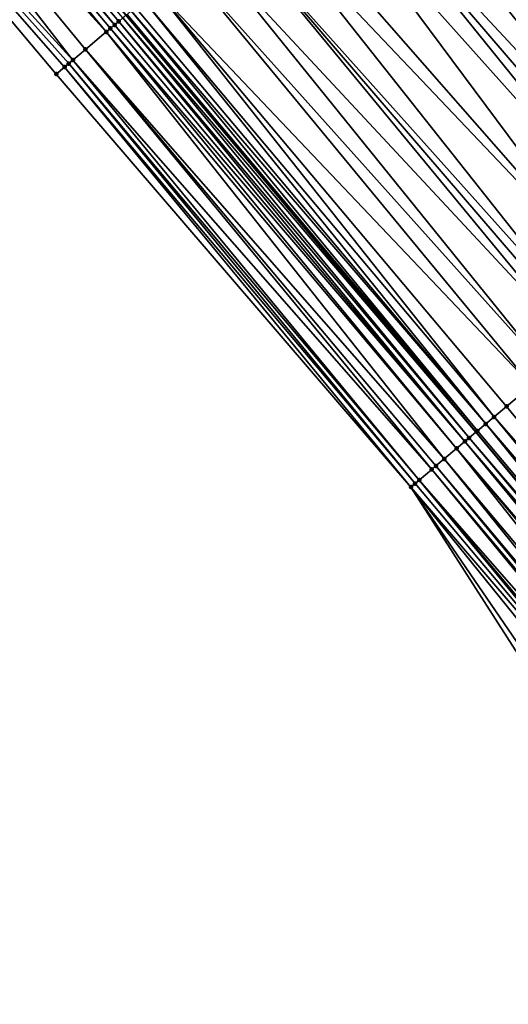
# Model space of a CAD drawing. Header units: feet. Extents: x 2004186 to 2014793, y 836912 to 864902.
# Tile 430 of 656: x 2008391 to 2008409, y 850755 to 850792. Entities that reach past the tile are written whole.
import ezdxf

# ---------------------------------------------------------------- set-up
doc = ezdxf.new("R2010")
doc.units = ezdxf.units.FT
doc.header["$LTSCALE"] = 100
doc.header["$MEASUREMENT"] = 0
for name, color, linetype, lineweight in [('EP_Travel Lane', 5, 'Continuous', 40), ('Road Shots', 4, 'Continuous', 200), ('Road X-Section', 30, 'Continuous', 13)]:
    doc.layers.add(name, color=color, linetype=linetype, lineweight=lineweight)
doc.layers.add('I-77 SB_MM21-27-Surface-Border', color=7, linetype='Continuous')
doc.layers.add('I-77 SB_MM21-27-Surface-TIN', color=7, linetype='Continuous')

msp = doc.modelspace()

# ---------------------------------------------------------------- linework, layer by layer
at = {"layer": 'EP_Travel Lane'}
msp.add_polyline3d([(2008454.918006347, 850720.5859366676, 429.6400841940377), (2008446.558583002, 850730.539610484, 429.6601852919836), (2008433.699792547, 850745.8574395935, 429.8041870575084), (2008420.840905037, 850761.1753843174, 429.9095432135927), (2008407.981790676, 850776.4935992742, 429.9245869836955), (2008395.12271548, 850791.8117675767, 429.955176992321), (2008382.263734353, 850807.1298238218, 430.0232464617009), (2008369.404801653, 850822.4478223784, 430.1106108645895), (2008356.545910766, 850837.7657711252, 430.2146220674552), (2008343.670067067, 850853.0759544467, 430.3157493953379), (2008330.792895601, 850868.3787609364, 430.3733076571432), (2008317.915770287, 850883.6815125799, 430.4478280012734), (2008305.038722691, 850898.9841718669, 430.5508723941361), (2008292.161601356, 850914.2869187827, 430.6268479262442), (2008279.284497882, 850929.5896444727, 430.7093854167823)], dxfattribs=at)
at = {"layer": 'I-77 SB_MM21-27-Surface-Border', "color": 3, "linetype": 'ByBlock', "lineweight": -2}
msp.add_polyline3d([(2008527.59071015, 850615.7392246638, 428.9704999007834), (2008514.600691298, 850630.946596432, 429.0979360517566), (2008501.664380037, 850646.1996936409, 429.1277883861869), (2008488.226903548, 850661.0512531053, 429.1677871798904), (2008474.878458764, 850675.9575898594, 429.1857798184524), (2008461.798098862, 850691.0893898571, 429.2414532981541), (2008448.780580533, 850706.2738255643, 429.3650213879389), (2008444.182241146, 850711.5493623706, 429.3944395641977), (2008436.583452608, 850722.1429721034, 429.4927287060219), (2008425.998481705, 850739.3747940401, 429.6771073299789), (2008416.484405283, 850757.5083837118, 429.8139452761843), (2008405.593145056, 850774.4829372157, 429.8849395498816), (2008392.55973734, 850789.6543811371, 429.9084286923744), (2008379.679431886, 850804.9545096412, 429.9717970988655), (2008366.95222463, 850820.3833275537, 430.0734191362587), (2008354.225158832, 850835.8119774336, 430.2312749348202), (2008342.110780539, 850851.7643783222, 430.3087367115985), (2008330.001785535, 850867.7133945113, 430.3576592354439), (2008317.145100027, 850883.033301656, 430.4390062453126), (2008303.488193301, 850897.6800516, 430.5276311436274), (2008290.613956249, 850912.9853251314, 430.585426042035), (2008277.739760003, 850928.2905501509, 430.6582145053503)], dxfattribs=at)
at = {"layer": 'I-77 SB_MM21-27-Surface-TIN', "color": 128, "linetype": 'ByBlock', "lineweight": -2}
for points in [[(2008381.974597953, 850806.886403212, 430.0258255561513), (2008381.668577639, 850806.6288152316, 430.0193483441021), (2008394.701882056, 850791.4574940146, 429.9547671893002)], [(2008381.974597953, 850806.886403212, 430.0258255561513), (2008394.854888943, 850791.5862918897, 429.9567054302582), (2008395.007886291, 850791.7151010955, 429.9548512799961)], [(2008381.974597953, 850806.886403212, 430.0258255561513), (2008394.701882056, 850791.4574940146, 429.9547671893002), (2008394.854888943, 850791.5862918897, 429.9567054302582)], [(2008381.668577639, 850806.6288152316, 430.0193483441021), (2008380.903527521, 850805.9848444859, 430.0034213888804), (2008394.395877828, 850791.1998869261, 429.9546854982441)], [(2008381.668577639, 850806.6288152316, 430.0193483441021), (2008394.548882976, 850791.3286868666, 429.9559325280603), (2008394.701882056, 850791.4574940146, 429.9547671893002)], [(2008381.668577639, 850806.6288152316, 430.0193483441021), (2008394.395877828, 850791.1998869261, 429.9546854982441), (2008394.548882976, 850791.3286868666, 429.9559325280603)], [(2008380.903527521, 850805.9848444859, 430.0034213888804), (2008379.679431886, 850804.9545096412, 429.9717970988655), (2008393.171785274, 850790.1695484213, 429.9242868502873)], [(2008380.903527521, 850805.9848444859, 430.0034213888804), (2008393.630816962, 850790.5559289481, 429.9344856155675), (2008394.395877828, 850791.1998869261, 429.9546854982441)], [(2008380.903527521, 850805.9848444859, 430.0034213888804), (2008393.171785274, 850790.1695484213, 429.9242868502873), (2008393.630816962, 850790.5559289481, 429.9344856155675)], [(2008379.679431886, 850804.9545096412, 429.9717970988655), (2008393.018766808, 850790.0407643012, 429.9177448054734), (2008393.171785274, 850790.1695484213, 429.9242868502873)], [(2008379.679431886, 850804.9545096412, 429.9717970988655), (2008392.865753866, 850789.9119736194, 429.9133990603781), (2008393.018766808, 850790.0407643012, 429.9177448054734)], [(2008379.679431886, 850804.9545096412, 429.9717970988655), (2008392.55973734, 850789.6543811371, 429.9084286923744), (2008392.865753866, 850789.9119736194, 429.9133990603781)], [(2008409.237390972, 850803.6934647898, 430.081119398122), (2008406.942448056, 850801.7613061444, 430.1158114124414), (2008421.046786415, 850787.4915870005, 430.0591123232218)], [(2008406.942448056, 850801.7613061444, 430.1158114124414), (2008406.483470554, 850801.3748612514, 430.1271556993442), (2008419.975813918, 850786.5899119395, 430.0756480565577)], [(2008406.942448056, 850801.7613061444, 430.1158114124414), (2008419.975813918, 850786.5899119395, 430.0756480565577), (2008421.046786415, 850787.4915870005, 430.0591123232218)], [(2008406.483470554, 850801.3748612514, 430.1271556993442), (2008405.565503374, 850800.6019859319, 430.1450024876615), (2008418.904863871, 850785.6882102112, 430.1011091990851)], [(2008406.483470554, 850801.3748612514, 430.1271556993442), (2008418.904863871, 850785.6882102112, 430.1011091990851), (2008419.975813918, 850786.5899119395, 430.0756480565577)], [(2008405.259522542, 850800.3443510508, 430.1542229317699), (2008404.647548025, 850799.8290965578, 430.1675532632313), (2008417.833921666, 850784.7864991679, 430.1296881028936)], [(2008405.565503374, 850800.6019859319, 430.1450024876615), (2008405.259522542, 850800.3443510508, 430.1542229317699), (2008418.445891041, 850785.301759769, 430.1143119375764)], [(2008405.259522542, 850800.3443510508, 430.1542229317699), (2008417.833921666, 850784.7864991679, 430.1296881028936), (2008418.445891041, 850785.301759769, 430.1143119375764)], [(2008405.565503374, 850800.6019859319, 430.1450024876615), (2008418.445891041, 850785.301759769, 430.1143119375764), (2008418.904863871, 850785.6882102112, 430.1011091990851)], [(2008404.188549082, 850799.442677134, 430.1703731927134), (2008417.374930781, 850784.400070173, 430.1357125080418), (2008404.647548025, 850799.8290965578, 430.1675532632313)], [(2008417.374930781, 850784.400070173, 430.1357125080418), (2008417.527927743, 850784.5288798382, 430.1337043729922), (2008404.647548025, 850799.8290965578, 430.1675532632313)], [(2008417.833921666, 850784.7864991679, 430.1296881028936), (2008404.647548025, 850799.8290965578, 430.1675532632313), (2008417.527927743, 850784.5288798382, 430.1337043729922)], [(2008404.035540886, 850799.3138808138, 430.1679145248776), (2008403.57652325, 850798.9274835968, 430.1633018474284), (2008416.762912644, 850783.8848674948, 430.1317020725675)], [(2008404.188549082, 850799.442677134, 430.1703731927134), (2008404.035540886, 850799.3138808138, 430.1679145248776), (2008417.068924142, 850784.1424659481, 430.1346731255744)], [(2008404.035540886, 850799.3138808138, 430.1679145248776), (2008416.762912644, 850783.8848674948, 430.1317020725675), (2008417.068924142, 850784.1424659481, 430.1346731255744)], [(2008404.188549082, 850799.442677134, 430.1703731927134), (2008417.068924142, 850784.1424659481, 430.1346731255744), (2008417.374930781, 850784.400070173, 430.1357125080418)], [(2008403.57652325, 850798.9274835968, 430.1633018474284), (2008402.505441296, 850798.025938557, 430.1363174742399), (2008416.150872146, 850783.3696913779, 430.118801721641)], [(2008403.57652325, 850798.9274835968, 430.1633018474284), (2008416.150872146, 850783.3696913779, 430.118801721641), (2008416.762912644, 850783.8848674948, 430.1317020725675)], [(2008402.505441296, 850798.025938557, 430.1363174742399), (2008401.740374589, 850797.3819875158, 430.113795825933), (2008415.079790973, 850782.4681454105, 430.0921303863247)], [(2008402.505441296, 850798.025938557, 430.1363174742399), (2008415.538821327, 850782.8545275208, 430.1017980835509), (2008416.150872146, 850783.3696913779, 430.118801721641)], [(2008402.505441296, 850798.025938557, 430.1363174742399), (2008415.079790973, 850782.4681454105, 430.0921303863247), (2008415.538821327, 850782.8545275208, 430.1017980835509)], [(2008401.740374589, 850797.3819875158, 430.113795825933), (2008400.516280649, 850796.3516506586, 430.0828456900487), (2008413.702675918, 850781.3090275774, 430.0535891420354)], [(2008401.740374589, 850797.3819875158, 430.113795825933), (2008413.702675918, 850781.3090275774, 430.0535891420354), (2008415.079790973, 850782.4681454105, 430.0921303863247)], [(2008400.516280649, 850796.3516506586, 430.0828456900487), (2008399.904245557, 850795.8364681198, 430.072093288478), (2008413.702675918, 850781.3090275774, 430.0535891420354)], [(2008399.904245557, 850795.8364681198, 430.072093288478), (2008398.986178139, 850795.063711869, 430.0500882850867), (2008412.325586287, 850780.1498795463, 430.0251551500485)], [(2008399.904245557, 850795.8364681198, 430.072093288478), (2008412.325586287, 850780.1498795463, 430.0251551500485), (2008413.702675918, 850781.3090275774, 430.0535891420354)], [(2008398.986178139, 850795.063711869, 430.0500882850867), (2008398.068123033, 850794.2909409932, 430.0329780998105), (2008411.713541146, 850779.6347089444, 430.0104088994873)], [(2008398.986178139, 850795.063711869, 430.0500882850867), (2008412.019560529, 850779.8922980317, 430.0165147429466), (2008412.325586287, 850780.1498795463, 430.0251551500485)], [(2008398.986178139, 850795.063711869, 430.0500882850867), (2008411.713541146, 850779.6347089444, 430.0104088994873), (2008412.019560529, 850779.8922980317, 430.0165147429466)], [(2008398.068123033, 850794.2909409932, 430.0329780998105), (2008397.303063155, 850793.6469818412, 430.0131712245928), (2008410.642462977, 850778.7331594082, 429.9849320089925)], [(2008398.068123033, 850794.2909409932, 430.0329780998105), (2008410.642462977, 850778.7331594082, 429.9849320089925), (2008411.713541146, 850779.6347089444, 430.0104088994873)], [(2008397.303063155, 850793.6469818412, 430.0131712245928), (2008396.232001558, 850792.7454126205, 429.9942800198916), (2008410.030424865, 850778.2179804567, 429.9729803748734)], [(2008397.303063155, 850793.6469818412, 430.0131712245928), (2008410.030424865, 850778.2179804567, 429.9729803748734), (2008410.642462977, 850778.7331594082, 429.9849320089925)], [(2008396.232001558, 850792.7454126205, 429.9942800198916), (2008395.772966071, 850792.3590366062, 429.9825709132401), (2008408.653341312, 850777.0588252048, 429.9469631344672)], [(2008396.232001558, 850792.7454126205, 429.9942800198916), (2008409.11237741, 850777.445200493, 429.9589141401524), (2008410.030424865, 850778.2179804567, 429.9729803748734)], [(2008396.232001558, 850792.7454126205, 429.9942800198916), (2008408.653341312, 850777.0588252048, 429.9469631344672), (2008409.11237741, 850777.445200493, 429.9589141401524)], [(2008395.466919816, 850792.1014794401, 429.9657805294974), (2008395.313907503, 850791.9726880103, 429.9616850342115), (2008408.347298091, 850776.8012644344, 429.9313797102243)], [(2008395.772966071, 850792.3590366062, 429.9825709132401), (2008395.466919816, 850792.1014794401, 429.9657805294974), (2008408.347298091, 850776.8012644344, 429.9313797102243)], [(2008395.772966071, 850792.3590366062, 429.9825709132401), (2008408.347298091, 850776.8012644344, 429.9313797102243), (2008408.653341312, 850777.0588252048, 429.9469631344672)], [(2008395.007886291, 850791.7151010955, 429.9548512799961), (2008394.854888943, 850791.5862918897, 429.9567054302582), (2008407.735281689, 850776.286059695, 429.9280591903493)], [(2008395.007886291, 850791.7151010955, 429.9548512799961), (2008407.981790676, 850776.4935992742, 429.9245869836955), (2008395.12271548, 850791.8117675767, 429.955176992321)], [(2008395.007886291, 850791.7151010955, 429.9548512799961), (2008407.735281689, 850776.286059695, 429.9280591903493), (2008407.981790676, 850776.4935992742, 429.9245869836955)], [(2008395.160889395, 850791.8439034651, 429.9552852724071), (2008395.12271548, 850791.8117675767, 429.955176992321), (2008408.041274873, 850776.543679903, 429.9237491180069)], [(2008408.041274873, 850776.543679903, 429.9237491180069), (2008395.12271548, 850791.8117675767, 429.955176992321), (2008407.981790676, 850776.4935992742, 429.9245869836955)], [(2008395.313907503, 850791.9726880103, 429.9616850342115), (2008395.160889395, 850791.8439034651, 429.9552852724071), (2008408.041274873, 850776.543679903, 429.9237491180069)], [(2008395.313907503, 850791.9726880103, 429.9616850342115), (2008408.041274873, 850776.543679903, 429.9237491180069), (2008408.347298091, 850776.8012644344, 429.9313797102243)], [(2008394.548882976, 850791.3286868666, 429.9559325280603), (2008394.395877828, 850791.1998869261, 429.9546854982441), (2008407.276268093, 850775.8996576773, 429.9250544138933)], [(2008394.701882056, 850791.4574940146, 429.9547671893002), (2008394.548882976, 850791.3286868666, 429.9559325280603), (2008407.582279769, 850776.1572559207, 429.9280957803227)], [(2008394.548882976, 850791.3286868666, 429.9559325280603), (2008407.276268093, 850775.8996576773, 429.9250544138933), (2008407.582279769, 850776.1572559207, 429.9280957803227)], [(2008394.854888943, 850791.5862918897, 429.9567054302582), (2008394.701882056, 850791.4574940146, 429.9547671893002), (2008407.582279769, 850776.1572559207, 429.9280957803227)], [(2008394.854888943, 850791.5862918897, 429.9567054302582), (2008407.582279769, 850776.1572559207, 429.9280957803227), (2008407.735281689, 850776.286059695, 429.9280591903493)], [(2008394.395877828, 850791.1998869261, 429.9546854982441), (2008393.630816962, 850790.5559289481, 429.9344856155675), (2008406.817243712, 850775.5132684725, 429.917761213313)], [(2008394.395877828, 850791.1998869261, 429.9546854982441), (2008406.817243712, 850775.5132684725, 429.917761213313), (2008407.276268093, 850775.8996576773, 429.9250544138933)], [(2008393.630816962, 850790.5559289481, 429.9344856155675), (2008393.171785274, 850790.1695484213, 429.9242868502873), (2008406.358193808, 850775.1269095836, 429.9003214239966)], [(2008393.630816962, 850790.5559289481, 429.9344856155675), (2008406.511217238, 850775.255687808, 429.9088363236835), (2008406.817243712, 850775.5132684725, 429.917761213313)], [(2008393.630816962, 850790.5559289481, 429.9344856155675), (2008406.358193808, 850775.1269095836, 429.9003214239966), (2008406.511217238, 850775.255687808, 429.9088363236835)], [(2008392.865753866, 850789.9119736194, 429.9133990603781), (2008392.55973734, 850789.6543811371, 429.9084286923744), (2008405.593145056, 850774.4829372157, 429.8849395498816)], [(2008393.018766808, 850790.0407643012, 429.9177448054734), (2008392.865753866, 850789.9119736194, 429.9133990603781), (2008405.746154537, 850774.6117320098, 429.8879086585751)], [(2008392.865753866, 850789.9119736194, 429.9133990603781), (2008405.593145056, 850774.4829372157, 429.8849395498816), (2008405.746154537, 850774.6117320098, 429.8879086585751)], [(2008393.171785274, 850790.1695484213, 429.9242868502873), (2008393.018766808, 850790.0407643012, 429.9177448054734), (2008405.899157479, 850774.7405345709, 429.8882782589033)], [(2008393.018766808, 850790.0407643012, 429.9177448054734), (2008405.746154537, 850774.6117320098, 429.8879086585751), (2008405.899157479, 850774.7405345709, 429.8882782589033)], [(2008393.171785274, 850790.1695484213, 429.9242868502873), (2008405.899157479, 850774.7405345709, 429.8882782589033), (2008406.358193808, 850775.1269095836, 429.9003214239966)], [(2008410.030424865, 850778.2179804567, 429.9729803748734), (2008409.11237741, 850777.445200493, 429.9589141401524), (2008421.839770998, 850762.0161612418, 429.93135497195)], [(2008409.11237741, 850777.445200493, 429.9589141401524), (2008408.653341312, 850777.0588252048, 429.9469631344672), (2008421.839770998, 850762.0161612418, 429.93135497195)], [(2008408.653341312, 850777.0588252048, 429.9469631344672), (2008408.347298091, 850776.8012644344, 429.9313797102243), (2008421.380734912, 850761.6297859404, 429.9194069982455)], [(2008408.653341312, 850777.0588252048, 429.9469631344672), (2008421.380734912, 850761.6297859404, 429.9194069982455), (2008421.839770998, 850762.0161612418, 429.93135497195)], [(2008407.735281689, 850776.286059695, 429.9280591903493), (2008420.768704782, 850761.1145975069, 429.9106271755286), (2008407.981790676, 850776.4935992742, 429.9245869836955)], [(2008408.041274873, 850776.543679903, 429.9237491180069), (2008407.981790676, 850776.4935992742, 429.9245869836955), (2008420.921701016, 850761.2434080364, 429.9083302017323)], [(2008420.768704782, 850761.1145975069, 429.9106271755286), (2008420.840905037, 850761.1753843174, 429.9095432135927), (2008407.981790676, 850776.4935992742, 429.9245869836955)], [(2008420.921701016, 850761.2434080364, 429.9083302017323), (2008407.981790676, 850776.4935992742, 429.9245869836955), (2008420.840905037, 850761.1753843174, 429.9095432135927)], [(2008408.347298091, 850776.8012644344, 429.9313797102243), (2008408.041274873, 850776.543679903, 429.9237491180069), (2008420.921701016, 850761.2434080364, 429.9083302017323)], [(2008408.347298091, 850776.8012644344, 429.9313797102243), (2008420.921701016, 850761.2434080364, 429.9083302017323), (2008421.380734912, 850761.6297859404, 429.9194069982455)], [(2008407.582279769, 850776.1572559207, 429.9280957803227), (2008407.276268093, 850775.8996576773, 429.9250544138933), (2008420.309668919, 850760.7282219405, 429.8987679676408)], [(2008407.735281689, 850776.286059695, 429.9280591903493), (2008407.582279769, 850776.1572559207, 429.9280957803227), (2008420.61570011, 850760.9857970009, 429.909569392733)], [(2008407.582279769, 850776.1572559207, 429.9280957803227), (2008420.309668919, 850760.7282219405, 429.8987679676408), (2008420.61570011, 850760.9857970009, 429.909569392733)], [(2008407.735281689, 850776.286059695, 429.9280591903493), (2008420.61570011, 850760.9857970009, 429.909569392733), (2008420.768704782, 850761.1145975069, 429.9106271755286)], [(2008407.276268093, 850775.8996576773, 429.9250544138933), (2008406.817243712, 850775.5132684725, 429.917761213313), (2008419.697631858, 850760.2130417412, 429.887232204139)], [(2008407.276268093, 850775.8996576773, 429.9250544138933), (2008420.156662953, 850760.5994229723, 429.8971955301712), (2008420.309668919, 850760.7282219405, 429.8987679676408)], [(2008407.276268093, 850775.8996576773, 429.9250544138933), (2008419.697631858, 850760.2130417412, 429.887232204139), (2008420.156662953, 850760.5994229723, 429.8971955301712)], [(2008406.817243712, 850775.5132684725, 429.917761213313), (2008406.511217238, 850775.255687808, 429.9088363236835), (2008419.391619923, 850759.955443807, 429.8840864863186)], [(2008406.817243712, 850775.5132684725, 429.917761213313), (2008419.391619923, 850759.955443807, 429.8840864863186), (2008419.697631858, 850760.2130417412, 429.887232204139)], [(2008406.358193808, 850775.1269095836, 429.9003214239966), (2008405.899157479, 850774.7405345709, 429.8882782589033), (2008419.08559533, 850759.6978609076, 429.8759086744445)], [(2008406.511217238, 850775.255687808, 429.9088363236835), (2008406.358193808, 850775.1269095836, 429.9003214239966), (2008419.238601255, 850759.8266599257, 429.8774645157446)], [(2008406.358193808, 850775.1269095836, 429.9003214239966), (2008419.08559533, 850759.6978609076, 429.8759086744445), (2008419.238601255, 850759.8266599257, 429.8774645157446)], [(2008406.511217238, 850775.255687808, 429.9088363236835), (2008419.238601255, 850759.8266599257, 429.8774645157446), (2008419.391619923, 850759.955443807, 429.8840864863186)], [(2008405.899157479, 850774.7405345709, 429.8882782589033), (2008405.746154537, 850774.6117320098, 429.8879086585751), (2008418.626553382, 850759.3114925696, 429.8616301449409)], [(2008405.899157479, 850774.7405345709, 429.8882782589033), (2008418.779574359, 850759.440273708, 429.8691702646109), (2008419.08559533, 850759.6978609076, 429.8759086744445)], [(2008405.899157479, 850774.7405345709, 429.8882782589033), (2008418.626553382, 850759.3114925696, 429.8616301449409), (2008418.779574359, 850759.440273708, 429.8691702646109)], [(2008405.746154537, 850774.6117320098, 429.8879086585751), (2008405.593145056, 850774.4829372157, 429.8849395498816), (2008418.626553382, 850759.3114925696, 429.8616301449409)], [(2008405.593145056, 850774.4829372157, 429.8849395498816), (2008418.167520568, 850758.9251133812, 429.8509831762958), (2008418.626553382, 850759.3114925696, 429.8616301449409)], [(2008405.593145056, 850774.4829372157, 429.8849395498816), (2008416.943432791, 850757.8947692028, 429.8224828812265), (2008418.167520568, 850758.9251133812, 429.8509831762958)], [(2008405.593145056, 850774.4829372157, 429.8849395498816), (2008416.484405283, 850757.5083837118, 429.8139452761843), (2008416.943432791, 850757.8947692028, 429.8224828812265)]]:
    msp.add_3dface(points, dxfattribs=at)
at = {"layer": 'Road Shots', "lineweight": 100}
for p in [(2008394.548882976, 850791.3286868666, 429.9559325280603), (2008394.701882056, 850791.4574940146, 429.9547671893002), (2008394.854888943, 850791.5862918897, 429.9567054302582), (2008394.395877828, 850791.1998869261, 429.9546854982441), (2008393.630816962, 850790.5559289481, 429.9344856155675), (2008392.865753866, 850789.9119736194, 429.9133990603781), (2008393.018766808, 850790.0407643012, 429.9177448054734), (2008393.171785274, 850790.1695484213, 429.9242868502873), (2008392.55973734, 850789.6543811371, 429.9084286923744), (2008409.11237741, 850777.445200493, 429.9589141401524), (2008408.653341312, 850777.0588252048, 429.9469631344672), (2008408.041274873, 850776.543679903, 429.9237491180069), (2008408.347298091, 850776.8012644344, 429.9313797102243), (2008407.582279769, 850776.1572559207, 429.9280957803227), (2008407.735281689, 850776.286059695, 429.9280591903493), (2008407.276268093, 850775.8996576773, 429.9250544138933), (2008406.817243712, 850775.5132684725, 429.917761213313), (2008406.358193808, 850775.1269095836, 429.9003214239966), (2008406.511217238, 850775.255687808, 429.9088363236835), (2008405.899157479, 850774.7405345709, 429.8882782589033), (2008405.593145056, 850774.4829372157, 429.8849395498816), (2008405.746154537, 850774.6117320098, 429.8879086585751)]:
    msp.add_point(p, dxfattribs=at)
at = {"layer": 'Road X-Section', "extrusion": (-0.6440134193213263, 0.7650042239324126, 0.003905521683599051), "elevation": -642572.4014396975, "flags": 128}
msp.add_lwpolyline([(-2084364.642526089, 2939.511294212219), (-2084365.042526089, 2939.516264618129), (-2084365.242526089, 2939.52061039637), (-2084365.442526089, 2939.527152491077), (-2084366.04252609, 2939.537351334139), (-2084367.042526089, 2939.557551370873), (-2084367.242526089, 2939.5587984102), (-2084367.442526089, 2939.557633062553), (-2084367.642526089, 2939.559571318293), (-2084367.842526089, 2939.557717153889), (-2084368.042526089, 2939.558151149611), (-2084368.242526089, 2939.564550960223), (-2084368.442526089, 2939.568646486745), (-2084368.842526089, 2939.585436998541), (-2084369.442526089, 2939.597146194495), (-2084370.842526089, 2939.616037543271), (-2084371.842526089, 2939.635844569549), (-2084373.042526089, 2939.652954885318), (-2084374.242526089, 2939.674960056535), (-2084375.042526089, 2939.685712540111), (-2084376.642526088, 2939.716662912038), (-2084377.642526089, 2939.739184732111), (-2084379.042526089, 2939.766169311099), (-2084379.642526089, 2939.770782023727), (-2084379.842526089, 2939.773240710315), (-2084380.442526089, 2939.770420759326), (-2084381.242526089, 2939.757090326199), (-2084381.642526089, 2939.747869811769), (-2084382.842526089, 2939.730022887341), (-2084383.442526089, 2939.718678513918), (-2084386.442526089, 2939.683986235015), (-2084387.442526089, 2939.67549346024), (-2084389.642526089, 2939.648403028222), (-2084390.042526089, 2939.643988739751), (-2084391.042526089, 2939.624129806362), (-2084391.842526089, 2939.599583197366), (-2084392.242526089, 2939.577162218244), (-2084392.642526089, 2939.562078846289), (-2084392.842526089, 2939.552355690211), (-2084393.242526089, 2939.523516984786), (-2084393.642526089, 2939.493127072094), (-2084394.042526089, 2939.467205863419), (-2084394.242526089, 2939.452686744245), (-2084394.642526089, 2939.437799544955)], dxfattribs=at)
at = {"layer": 'Road X-Section', "extrusion": (-0.6440134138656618, 0.765004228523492, 0.003905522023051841), "elevation": -642592.3865762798, "flags": 128}
msp.add_lwpolyline([(-2084364.847108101, 2939.566076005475), (-2084365.047108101, 2939.569045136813), (-2084365.247108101, 2939.56941473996), (-2084365.847108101, 2939.581457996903), (-2084366.047108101, 2939.589972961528), (-2084366.447108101, 2939.598897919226), (-2084367.047108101, 2939.606191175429), (-2084367.447108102, 2939.609232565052), (-2084367.647108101, 2939.609195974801), (-2084368.047108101, 2939.604885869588), (-2084368.447108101, 2939.61251652), (-2084368.847108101, 2939.628100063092), (-2084369.447108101, 2939.640051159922), (-2084370.647108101, 2939.654117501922), (-2084371.447108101, 2939.666069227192), (-2084372.847108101, 2939.691546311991), (-2084373.247108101, 2939.697652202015), (-2084373.647108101, 2939.706292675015), (-2084375.447108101, 2939.734726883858), (-2084377.247108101, 2939.773268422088), (-2084377.847108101, 2939.782936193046), (-2084378.647108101, 2939.799939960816), (-2084379.447108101, 2939.812840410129), (-2084379.847108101, 2939.815811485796), (-2084380.247108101, 2939.816850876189), (-2084380.847108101, 2939.810826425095), (-2084381.647108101, 2939.795450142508), (-2084382.247108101, 2939.782247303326), (-2084383.647108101, 2939.756785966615), (-2084385.047108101, 2939.740250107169), (-2084385.847108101, 2939.730371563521), (-2084387.447108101, 2939.713357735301), (-2084388.647108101, 2939.696876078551), (-2084389.847108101, 2939.682848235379), (-2084390.847108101, 2939.664521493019), (-2084391.247108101, 2939.658552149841), (-2084391.847108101, 2939.643604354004), (-2084392.247108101, 2939.618696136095), (-2084392.847108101, 2939.587189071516), (-2084393.247108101, 2939.559625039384), (-2084394.047108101, 2939.509950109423), (-2084394.247108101, 2939.498313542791), (-2084394.447108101, 2939.493086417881), (-2084394.647108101, 2939.483974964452), (-2084395.247108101, 2939.445721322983)], dxfattribs=at)

doc.saveas('drawing.dxf')
